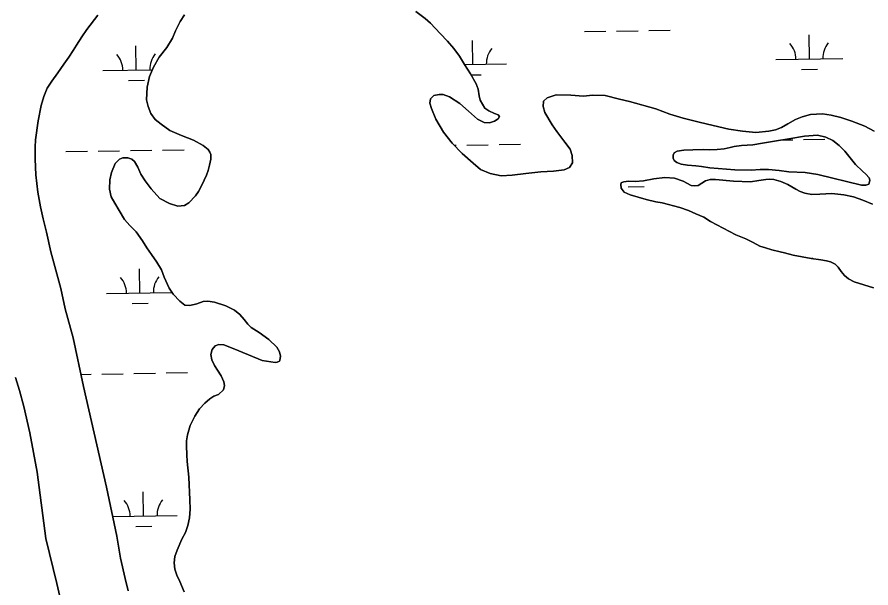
# Model space of a CAD drawing. Extents: x 3855477 to 3893699, y 299188 to 325115.
# Drawn here: x 3872650 to 3873924, y 315966 to 316818 of the extents above; entities that cross this region are included whole.
import ezdxf

# ---------------------------------------------------------------- set-up
doc = ezdxf.new("R2010")
doc.units = 0
for name, color, linetype in [('V-RIVR-EDGE', 7, 'Continuous'), ('V-TOPO-SHOR', 7, 'Continuous'), ('V-WETL-SWMP', 7, 'Continuous')]:
    doc.layers.add(name, color=color, linetype=linetype)

msp = doc.modelspace()

# ---------------------------------------------------------------- linework, layer by layer
at = {"layer": 'V-RIVR-EDGE'}
msp.add_spline([(3873726.8, 314232.4), (3873776, 314285.3), (3873809.2, 314326.7), (3873834.8, 314363.7), (3873869.5, 314410.6), (3873891.9, 314444.8), (3873915.2, 314483), (3873943.6, 314542.3), (3873961.6, 314584.1), (3873988.4, 314630.7), (3874001.3, 314654.6), (3874020.5, 314686), (3874045.7, 314717.8), (3874074.9, 314768), (3874087.7, 314790.3), (3874127.3, 314851.9), (3874159.7, 314915.2), (3874174.2, 314958.2), (3874195.4, 315016.4), (3874212.4, 315099.6), (3874230.7, 315240.2), (3874241.2, 315324.7), (3874252.6, 315390.8), (3874259.8, 315420.3), (3874318.3, 315534.9), (3874399.2, 315712.5), (3874428.8, 315764.2), (3874516.1, 315923.4), (3874572.2, 316028.5), (3874589, 316057.2), (3874697, 316229.1), (3874780.3, 316369.1), (3874961.1, 316637.3), (3875011.4, 316705.7), (3875185.8, 316958.8), (3875260.2, 317070.2), (3875333.8, 317153.7)], degree=3, dxfattribs=at)
at = {"layer": 'V-TOPO-SHOR'}
for points in [[(3872771.1, 316820.3), (3872754.4, 316799.1), (3872746.9, 316788.1), (3872739.1, 316775.9), (3872734.2, 316767.8), (3872727.7, 316757.8), (3872720.3, 316747.1), (3872711.4, 316734.4), (3872702.3, 316721.9), (3872695.5, 316711.6), (3872690.2, 316698.9), (3872686.6, 316685.9), (3872681.8, 316662.7), (3872677.7, 316634.4), (3872677.3, 316623.6), (3872677.6, 316605.5), (3872678.2, 316582.4), (3872681.3, 316556.4), (3872685.5, 316534.5), (3872689.2, 316516.4), (3872694.4, 316496.6), (3872700.9, 316467.1), (3872715.8, 316412.5), (3872722.2, 316382.5), (3872733.9, 316339), (3872749.5, 316266.5), (3872761.5, 316214), (3872784, 316116.4), (3872799.1, 316043.2), (3872804.5, 316010.2), (3872811.6, 315979.8), (3872816, 315961.6)], [(3872862.5, 316758), (3872873.7, 316772), (3872882.3, 316786.3), (3872886.7, 316797.3), (3872893.6, 316811), (3872900, 316821)], [(3873245.3, 316825.9), (3873258.9, 316815.3), (3873267.1, 316808.7), (3873281.5, 316793.3), (3873292.4, 316781.7), (3873301.8, 316770.6), (3873310, 316759.5), (3873317.8, 316746.6), (3873326.5, 316733.1), (3873335.2, 316717.9), (3873338.1, 316709.9), (3873339.5, 316699.9), (3873341.2, 316693.6), (3873348, 316681.9), (3873353.9, 316677.9), (3873362.3, 316673.8), (3873368.1, 316671.6), (3873370, 316669.1), (3873368.1, 316665.6), (3873362.3, 316662.5), (3873354.8, 316659.8), (3873347.2, 316660.2), (3873336.9, 316665.4), (3873323.8, 316677), (3873310.9, 316688.4), (3873295.4, 316698.8), (3873285.9, 316701.9), (3873279.8, 316702.3), (3873271.7, 316700.4), (3873266.8, 316695.4), (3873266.2, 316689.2), (3873268.3, 316681), (3873275.1, 316665.3), (3873286.2, 316646.1), (3873299.4, 316629.7), (3873314.4, 316613.9), (3873330.4, 316599.5), (3873341.5, 316590.1), (3873355.9, 316584.3), (3873372.4, 316580.5), (3873388.6, 316581.9), (3873409.2, 316584), (3873431.4, 316586.7), (3873450.5, 316587.6), (3873466.3, 316589.5), (3873474.1, 316593.1), (3873478.5, 316599.9), (3873478.4, 316611), (3873475, 316620.4), (3873467.5, 316630.8), (3873455.5, 316647), (3873448.3, 316657), (3873437.4, 316675.1), (3873435, 316684.3), (3873435.7, 316691.9), (3873440.8, 316697.2), (3873454.5, 316701.5), (3873476.4, 316700.9), (3873495.2, 316699.8), (3873508.3, 316701.1), (3873527.4, 316700.5), (3873548.6, 316695.3), (3873563.7, 316691.4), (3873602.8, 316680.5), (3873624.1, 316672.9), (3873643.6, 316666.7)], [(3872904.5, 316194.4), (3872908.7, 316208.4), (3872915.7, 316222), (3872922.5, 316233.3), (3872930.4, 316241.6), (3872938.1, 316248.1), (3872944.1, 316251.8), (3872950.7, 316254.7), (3872958.1, 316261.5), (3872959.7, 316267.7), (3872958.9, 316273.2), (3872954.8, 316282.1), (3872949.4, 316290.7), (3872945, 316298), (3872941, 316306.3), (3872939.3, 316314.2), (3872941.6, 316321.8), (3872946.1, 316327.2), (3872951.5, 316329.2), (3872959, 316328.7), (3872967.8, 316325), (3872981.1, 316319.5), (3873016.1, 316305), (3873035.5, 316302.1), (3873038.5, 316302.6), (3873041.6, 316304.1), (3873042.4, 316305), (3873043.4, 316311.6), (3873041.7, 316318.3), (3873037.8, 316325.2), (3873026, 316336.7), (3873011.4, 316346.8), (3872999.5, 316354.5), (3872994.5, 316359.6), (3872989.3, 316366.2), (3872982.4, 316373.7), (3872974.7, 316380.1), (3872962, 316386.7), (3872945, 316392.4), (3872934.8, 316393.8), (3872927.9, 316393), (3872918.3, 316389.7), (3872907.9, 316387.1), (3872900.4, 316387.6), (3872893, 316393.6), (3872883.3, 316404.2), (3872877.5, 316413.2), (3872869.9, 316429.3), (3872865.8, 316440.3), (3872859.1, 316452.1), (3872851.1, 316463.3), (3872844, 316473.3), (3872837.7, 316484), (3872828, 316497.1), (3872818.7, 316506.8), (3872810.6, 316515.7), (3872802.5, 316529), (3872796, 316539.7), (3872790.8, 316549.3), (3872788.1, 316560.9), (3872788.8, 316574.6), (3872791.1, 316585.9), (3872796.9, 316599.1), (3872803, 316605.6), (3872808.4, 316607.7), (3872815.4, 316607.8), (3872821.7, 316605.6), (3872825.7, 316602.1), (3872830.7, 316593.5), (3872835, 316583.1), (3872841.3, 316573.5), (3872850.2, 316561.2), (3872863.2, 316546.9), (3872877.9, 316539.4), (3872890.4, 316535.3), (3872900.3, 316536.7), (3872906.6, 316540.3), (3872916.7, 316550.8), (3872921.1, 316557.3), (3872925.7, 316566), (3872929.6, 316574.3), (3872932.8, 316581.6), (3872935.4, 316588.9), (3872937.4, 316596.5), (3872939.6, 316605.7), (3872939.3, 316612.4), (3872938.1, 316616), (3872935.3, 316619.9), (3872927.9, 316626.1), (3872913.6, 316633.8), (3872895.6, 316641), (3872878.4, 316648.6), (3872865.3, 316657.7), (3872856.6, 316664.8), (3872849.9, 316673.6), (3872845.8, 316684.4), (3872843.6, 316694.1), (3872844.4, 316713.1), (3872848.1, 316728.9), (3872854.1, 316742.8), (3872862.5, 316758)], [(3873643.6, 316666.7), (3873665.8, 316661.3), (3873680.2, 316657.8), (3873712, 316650.4), (3873732.3, 316647.2), (3873752.1, 316645.6), (3873771.5, 316647.5), (3873781.4, 316649.5), (3873790.5, 316652.8), (3873799.6, 316658.4), (3873811.1, 316665), (3873821.2, 316669), (3873833.4, 316672), (3873851.3, 316673.3), (3873864.3, 316671.2), (3873878.7, 316667.6), (3873895.3, 316662.4), (3873914.7, 316654.7), (3873928.5, 316647.2)], [(3873844.5, 316582.7), (3873909.6, 316567), (3873916.1, 316566.7), (3873920.6, 316568.4), (3873921.3, 316570), (3873922, 316574.4), (3873920.9, 316577.6), (3873916.1, 316583.1), (3873911, 316587.7), (3873900.6, 316597.6), (3873884.6, 316617.3), (3873876.3, 316626), (3873866.7, 316633.6), (3873856.5, 316638.3), (3873844.3, 316641.4), (3873824.7, 316639.8), (3873801.5, 316635.8), (3873779.7, 316632.3), (3873761.8, 316629.4), (3873747.8, 316627), (3873730.9, 316626), (3873720, 316624.4), (3873713.7, 316623), (3873705, 316620.9), (3873694.5, 316619.8), (3873682.6, 316619.6), (3873673.9, 316620.1), (3873658.4, 316619.7), (3873644.5, 316619), (3873634.9, 316617.5), (3873630.5, 316614.9), (3873628.7, 316611.7), (3873628.7, 316607), (3873630.3, 316603.6), (3873634.2, 316600.5), (3873640.6, 316598.3), (3873650.4, 316596.4), (3873662.5, 316595.5), (3873671.2, 316594.6), (3873683.5, 316592.8), (3873720.8, 316589.9), (3873745, 316589.1), (3873758.6, 316590.4), (3873771, 316590.4), (3873786.9, 316588.7), (3873801.5, 316586.6), (3873825.8, 316585.5), (3873844.5, 316582.7)], [(3873926.3, 316538.7), (3873911.9, 316544.4), (3873897.6, 316549.3), (3873883.1, 316552.6), (3873865.4, 316554.3), (3873856.7, 316554.1), (3873847.3, 316553.3), (3873835.5, 316553), (3873825, 316555), (3873818.2, 316557.2), (3873811.8, 316560.9), (3873800, 316567.8), (3873789.3, 316572.1), (3873778.8, 316575.3), (3873772.8, 316576), (3873766.8, 316575.4), (3873756.7, 316573.6), (3873744.3, 316571.8), (3873718.7, 316572.9), (3873692, 316575.1), (3873683.9, 316575.2), (3873677, 316573.5), (3873671.5, 316570), (3873666.2, 316566.3), (3873661.3, 316565.6), (3873655.7, 316566.4), (3873643.8, 316572.9), (3873630.8, 316577.3), (3873616.6, 316578.4), (3873600.1, 316576.3), (3873584.6, 316573.1), (3873572.1, 316572.4), (3873562.1, 316572.8), (3873555.1, 316572), (3873552.3, 316571), (3873551.4, 316570.3), (3873550.8, 316567.6), (3873551.4, 316562.3), (3873555.9, 316556.5), (3873564.6, 316552.3), (3873576.5, 316549.1), (3873588.4, 316545.6), (3873603, 316542), (3873612.6, 316540.3), (3873638.7, 316533.7), (3873651.6, 316528.9), (3873662.8, 316523.9), (3873674.7, 316518.9), (3873684.5, 316512.7), (3873722.4, 316492.8), (3873737, 316486.5), (3873748.3, 316481.1), (3873757.9, 316476), (3873766.4, 316473.3), (3873776.1, 316470.2), (3873788.5, 316467.3), (3873794.8, 316466), (3873807.6, 316462.5), (3873834.6, 316457.4), (3873848.8, 316455.3), (3873857.6, 316454.1), (3873863.6, 316452.3), (3873870.2, 316448.8), (3873875, 316444.4), (3873879.6, 316438.2), (3873884.5, 316432), (3873890.2, 316426.9), (3873898.7, 316422.6), (3873927.7, 316413.8)], [(3872693.5, 316039.8), (3872680.6, 316138.4), (3872669.4, 316197.4), (3872660.7, 316236.5), (3872654.3, 316260.6), (3872648.1, 316279.8)], [(3872899.6, 315959.9), (3872893, 315975.4), (3872888.5, 315985), (3872885.9, 315994.1), (3872884.7, 316003.4), (3872885.9, 316012.7), (3872889.2, 316022), (3872896.4, 316038.7), (3872901.6, 316048.7), (3872905.3, 316058.8), (3872907.6, 316070.5), (3872908.4, 316083.4), (3872908.2, 316097.2), (3872906.8, 316131.4), (3872904.3, 316154.4), (3872903.4, 316164.7), (3872903, 316178), (3872903.1, 316185.4), (3872904.5, 316194.4)], [(3872729.8, 315851.7), (3872728.8, 315865.6), (3872726.4, 315883.6), (3872722.6, 315907.1), (3872716.5, 315942.2), (3872709.7, 315972.5), (3872693.5, 316039.8)]]:
    msp.add_lwpolyline(points, dxfattribs=at)
at = {"layer": 'V-WETL-SWMP'}
for p, q in [((3873496.4, 316796), (3873528.4, 316796.5)), ((3873544.4, 316796.8), (3873576.4, 316797.3)), ((3873592.4, 316797.5), (3873624.4, 316798.1)), ((3873832, 316755), (3873831.4, 316791)), ((3873330.1, 316746.8), (3873329.5, 316782.8)), ((3872828.3, 316738.7), (3872827.7, 316774.7)), ((3873782, 316754.2), (3873882, 316755.8)), ((3872778.3, 316737.8), (3872852.5, 316739.1)), ((3873317.8, 316746.6), (3873380.1, 316747.7)), ((3873820.2, 316739.4), (3873844.2, 316739.8)), ((3873327.5, 316731.4), (3873342.4, 316731.6)), ((3872816.5, 316723), (3872840.5, 316723.4)), ((3873302.6, 316626.3), (3873305.2, 316626.3)), ((3873321.2, 316626.6), (3873353.2, 316627.1)), ((3873369.2, 316627.4), (3873401.2, 316627.9)), ((3873791.9, 316634.3), (3873807.1, 316634.5)), ((3873823.1, 316634.8), (3873855.1, 316635.3)), ((3872723.4, 316616.9), (3872755.4, 316617.4)), ((3872771.4, 316617.6), (3872803.4, 316618.2)), ((3872819.4, 316618.4), (3872851.4, 316619)), ((3872867.4, 316619.2), (3872899.4, 316619.7)), ((3873561.6, 316564.3), (3873585.6, 316564.7)), ((3873836.8, 316457), (3873836.8, 316458.4)), ((3872833.7, 316406), (3872833.1, 316442)), ((3872783.7, 316405.2), (3872881.6, 316406.8)), ((3872822, 316390.4), (3872846, 316390.8)), ((3872745.7, 316284.5), (3872760.8, 316284.8)), ((3872776.8, 316285), (3872808.8, 316285.5)), ((3872824.8, 316285.8), (3872856.8, 316286.3)), ((3872872.8, 316286.6), (3872904.8, 316287.1)), ((3872839.1, 316073.4), (3872838.5, 316109.4)), ((3872793, 316072.6), (3872889.1, 316074.2)), ((3872827.4, 316057.8), (3872851.4, 316058.2))]:
    msp.add_line(p, q, dxfattribs=at)
for points in [[(3872816, 315961.6), (3872811.6, 315979.8), (3872804.5, 316010.2), (3872799.1, 316043.2), (3872784, 316116.4), (3872761.5, 316214), (3872749.5, 316266.5), (3872733.9, 316339), (3872722.2, 316382.5), (3872715.8, 316412.5), (3872700.9, 316467.1), (3872694.4, 316496.6), (3872689.2, 316516.4), (3872685.5, 316534.5), (3872681.3, 316556.4), (3872678.2, 316582.4), (3872677.6, 316605.5), (3872677.3, 316623.6), (3872677.7, 316634.4), (3872681.8, 316662.7), (3872686.6, 316685.9), (3872690.2, 316698.9), (3872695.5, 316711.6), (3872702.3, 316721.9), (3872711.4, 316734.4), (3872720.3, 316747.1), (3872727.7, 316757.8), (3872734.2, 316767.8), (3872739.1, 316775.9), (3872746.9, 316788.1), (3872754.4, 316799.1), (3872771.1, 316820.3)], [(3872900, 316821), (3872893.6, 316811), (3872886.7, 316797.3), (3872882.3, 316786.3), (3872873.7, 316772), (3872862.5, 316758), (3872854.1, 316742.8), (3872848.1, 316728.9), (3872844.4, 316713.1), (3872843.6, 316694.1), (3872845.8, 316684.4), (3872849.9, 316673.6), (3872856.6, 316664.8), (3872865.3, 316657.7), (3872878.4, 316648.6), (3872895.6, 316641), (3872913.6, 316633.8), (3872927.9, 316626.1), (3872935.3, 316619.9), (3872938.1, 316616), (3872939.3, 316612.4), (3872939.6, 316605.7), (3872937.4, 316596.5), (3872935.4, 316588.9), (3872932.8, 316581.6), (3872929.6, 316574.3), (3872925.7, 316566), (3872921.1, 316557.3), (3872916.7, 316550.8), (3872906.6, 316540.3), (3872900.3, 316536.7), (3872890.4, 316535.3), (3872877.9, 316539.4), (3872863.2, 316546.9), (3872850.2, 316561.2), (3872841.3, 316573.5), (3872835, 316583.1), (3872830.7, 316593.5), (3872825.7, 316602.1), (3872821.7, 316605.6), (3872815.4, 316607.8), (3872808.4, 316607.7), (3872803, 316605.6), (3872796.9, 316599.1)], [(3873279.8, 316702.3), (3873285.9, 316701.9), (3873295.4, 316698.8), (3873310.9, 316688.4), (3873323.8, 316677), (3873336.9, 316665.4), (3873347.2, 316660.2), (3873354.8, 316659.8), (3873362.3, 316662.5), (3873368.1, 316665.6), (3873370, 316669.1), (3873368.1, 316671.6), (3873362.3, 316673.8), (3873353.9, 316677.9), (3873348, 316681.9), (3873341.2, 316693.6), (3873339.5, 316699.9), (3873338.1, 316709.9), (3873335.2, 316717.9), (3873326.5, 316733.1), (3873317.8, 316746.6), (3873310, 316759.5), (3873301.8, 316770.6), (3873292.4, 316781.7), (3873281.5, 316793.3), (3873267.1, 316808.7), (3873258.9, 316815.3), (3873245.3, 316825.9)], [(3873928.5, 316647.2), (3873914.7, 316654.7), (3873895.3, 316662.4), (3873878.7, 316667.6), (3873864.3, 316671.2), (3873851.3, 316673.3), (3873833.4, 316672), (3873821.2, 316669), (3873811.1, 316665), (3873799.6, 316658.4), (3873790.5, 316652.8), (3873781.4, 316649.5), (3873771.5, 316647.5), (3873752.1, 316645.6), (3873732.3, 316647.2), (3873712, 316650.4), (3873680.2, 316657.8), (3873665.8, 316661.3), (3873643.6, 316666.7), (3873624.1, 316672.9), (3873602.8, 316680.5), (3873563.7, 316691.4), (3873548.6, 316695.3), (3873527.4, 316700.5), (3873508.3, 316701.1), (3873495.2, 316699.8), (3873476.4, 316700.9), (3873454.5, 316701.5), (3873440.8, 316697.2), (3873435.7, 316691.9), (3873435, 316684.3), (3873437.4, 316675.1), (3873448.3, 316657), (3873455.5, 316647), (3873467.5, 316630.8), (3873475, 316620.4), (3873478.4, 316611), (3873478.5, 316599.9), (3873474.1, 316593.1), (3873466.3, 316589.5), (3873450.5, 316587.6), (3873431.4, 316586.7), (3873409.2, 316584), (3873388.6, 316581.9), (3873372.4, 316580.5), (3873355.9, 316584.3), (3873341.5, 316590.1), (3873330.4, 316599.5), (3873314.4, 316613.9), (3873299.4, 316629.7), (3873286.2, 316646.1), (3873275.1, 316665.3), (3873268.3, 316681), (3873266.2, 316689.2), (3873266.8, 316695.4), (3873271.7, 316700.4), (3873279.8, 316702.3)], [(3872796.9, 316599.1), (3872791.1, 316585.9), (3872788.8, 316574.6), (3872788.1, 316560.9), (3872790.8, 316549.3), (3872796, 316539.7), (3872802.5, 316529), (3872810.6, 316515.7), (3872818.7, 316506.8), (3872828, 316497.1), (3872837.7, 316484), (3872844, 316473.3), (3872851.1, 316463.3), (3872859.1, 316452.1), (3872865.8, 316440.3), (3872869.9, 316429.3), (3872877.5, 316413.2), (3872883.3, 316404.2), (3872893, 316393.6), (3872900.4, 316387.6), (3872907.9, 316387.1), (3872918.3, 316389.7), (3872927.9, 316393), (3872934.8, 316393.8), (3872945, 316392.4), (3872962, 316386.7), (3872974.7, 316380.1), (3872982.4, 316373.7), (3872989.3, 316366.2), (3872994.5, 316359.6), (3872999.5, 316354.5), (3873011.4, 316346.8), (3873026, 316336.7), (3873037.8, 316325.2), (3873041.7, 316318.3), (3873043.4, 316311.6), (3873042.4, 316305), (3873041.6, 316304.1), (3873038.5, 316302.6), (3873035.4, 316302.1), (3873016.1, 316305), (3872981.1, 316319.5), (3872967.8, 316325), (3872959, 316328.7), (3872951.5, 316329.2), (3872946.1, 316327.2), (3872941.6, 316321.8), (3872939.3, 316314.2), (3872941, 316306.3), (3872945, 316298), (3872949.4, 316290.7), (3872954.8, 316282.1), (3872958.9, 316273.2), (3872959.7, 316267.7), (3872958.1, 316261.5), (3872950.7, 316254.7), (3872944.1, 316251.8), (3872938.1, 316248.1), (3872930.4, 316241.6), (3872922.5, 316233.3), (3872915.7, 316222), (3872908.7, 316208.4), (3872904.5, 316194.4), (3872903.1, 316185.4), (3872903, 316178), (3872903.4, 316164.7), (3872904.3, 316154.4), (3872906.8, 316131.4), (3872908.2, 316097.2), (3872908.4, 316083.4), (3872907.6, 316070.5), (3872905.3, 316058.8), (3872901.6, 316048.7), (3872896.4, 316038.7), (3872889.2, 316022), (3872885.9, 316012.7), (3872884.7, 316003.4), (3872885.9, 315994.1), (3872888.5, 315985), (3872893, 315975.4), (3872899.6, 315959.9)], [(3873927.7, 316413.8), (3873898.7, 316422.6), (3873890.2, 316426.9), (3873884.5, 316432), (3873879.6, 316438.2), (3873875, 316444.4), (3873870.2, 316448.8), (3873863.6, 316452.3), (3873857.6, 316454.1), (3873848.8, 316455.3), (3873834.6, 316457.4), (3873807.6, 316462.5), (3873794.8, 316466), (3873788.5, 316467.3), (3873776.1, 316470.2), (3873766.4, 316473.3), (3873757.9, 316476), (3873748.3, 316481.1), (3873737, 316486.5), (3873722.4, 316492.8), (3873684.5, 316512.7), (3873674.7, 316518.9), (3873662.8, 316523.9), (3873651.6, 316528.9), (3873638.7, 316533.7), (3873612.6, 316540.3), (3873603, 316542), (3873588.4, 316545.6), (3873576.5, 316549.1), (3873564.6, 316552.3), (3873555.9, 316556.5), (3873551.4, 316562.3), (3873550.8, 316567.6), (3873551.4, 316570.3), (3873552.3, 316571), (3873555.1, 316572), (3873562.1, 316572.8), (3873572.1, 316572.4), (3873584.6, 316573.1), (3873600.1, 316576.3), (3873616.6, 316578.4), (3873630.8, 316577.3), (3873643.8, 316572.9), (3873655.7, 316566.4), (3873661.3, 316565.6), (3873666.2, 316566.3), (3873671.5, 316570), (3873677, 316573.5), (3873683.9, 316575.2), (3873692, 316575.1), (3873718.7, 316572.9), (3873744.3, 316571.8), (3873756.7, 316573.6), (3873766.8, 316575.4), (3873772.8, 316576), (3873778.8, 316575.3), (3873789.3, 316572.1), (3873800, 316567.8), (3873811.8, 316560.9), (3873818.2, 316557.2), (3873825, 316555), (3873835.5, 316553), (3873847.3, 316553.3), (3873856.7, 316554.1), (3873865.4, 316554.3), (3873883.1, 316552.6), (3873897.6, 316549.3), (3873911.9, 316544.4), (3873926.3, 316538.7)], [(3872648.1, 316279.8), (3872654.3, 316260.6), (3872660.7, 316236.5), (3872669.4, 316197.4)], [(3872669.4, 316197.4), (3872680.6, 316138.4), (3872693.5, 316039.8), (3872709.7, 315972.5), (3872716.5, 315942.2)]]:
    msp.add_lwpolyline(points, dxfattribs=at)
msp.add_lwpolyline([(3873909.6, 316567), (3873844.5, 316582.7), (3873825.8, 316585.5), (3873801.5, 316586.6), (3873786.9, 316588.7), (3873771, 316590.4), (3873758.6, 316590.4), (3873745, 316589.1), (3873720.8, 316589.9), (3873683.5, 316592.8), (3873671.2, 316594.6), (3873662.5, 316595.5), (3873650.4, 316596.4), (3873640.6, 316598.3), (3873634.2, 316600.5), (3873630.3, 316603.6), (3873628.7, 316607), (3873628.7, 316611.7), (3873630.5, 316614.9), (3873634.9, 316617.5), (3873644.5, 316619), (3873658.4, 316619.7), (3873673.9, 316620.1), (3873682.6, 316619.6), (3873694.5, 316619.8), (3873705, 316620.9), (3873713.7, 316623), (3873720, 316624.4), (3873730.9, 316626), (3873747.8, 316627), (3873761.8, 316629.4), (3873779.7, 316632.3), (3873801.5, 316635.8), (3873824.7, 316639.8), (3873844.3, 316641.4), (3873856.5, 316638.3), (3873866.7, 316633.6), (3873876.3, 316626), (3873884.6, 316617.3), (3873900.6, 316597.6), (3873911, 316587.7), (3873916.1, 316583.1), (3873920.9, 316577.6), (3873922, 316574.4), (3873921.3, 316570), (3873920.6, 316568.4), (3873916.1, 316566.7)], close=True, dxfattribs=at)
for centre, start, end in [((3873776.7, 316754.6), 0.1615, 41.7052), ((3873887.2, 316756.4), 140.1615, 181.7052), ((3873385.4, 316748.2), 140.1615, 181.7052), ((3872773, 316738.2), 0.1615, 41.7052), ((3872883.5, 316740), 140.1615, 181.7052), ((3872778.5, 316405.6), 0.1615, 41.7052), ((3872888.9, 316407.4), 140.1615, 181.7052), ((3872783.9, 316073), 0.1615, 41.7052), ((3872894.4, 316074.8), 140.1615, 181.7052)]:
    msp.add_arc(centre, 35.2, start, end, dxfattribs=at)

doc.saveas('drawing.dxf')
